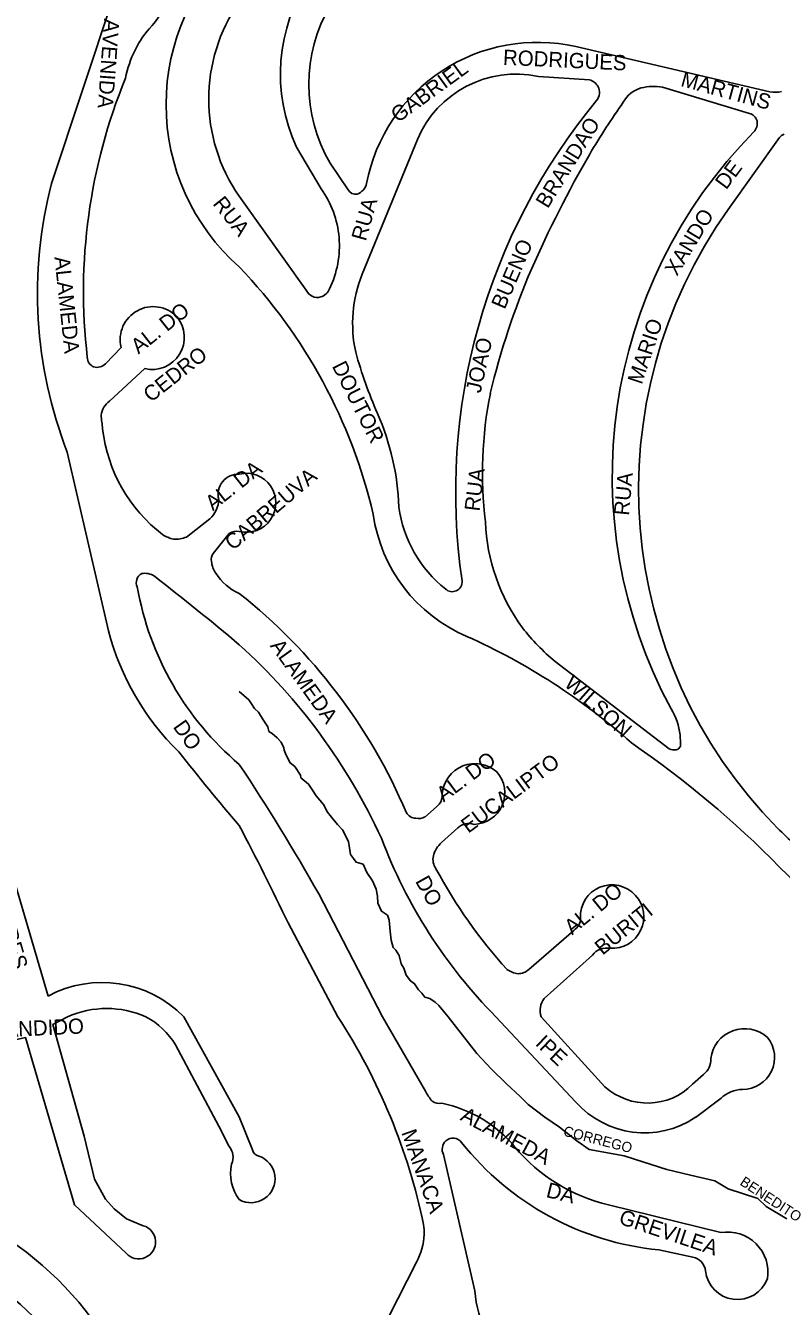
# Model space of a CAD drawing. Extents: x 325709 to 364434, y 7573432 to 7597073.
# Drawn here: x 335997 to 336295, y 7589388 to 7589892 of the extents above; entities that cross this region are included whole.
import ezdxf

# ---------------------------------------------------------------- set-up
doc = ezdxf.new("R2010")
doc.units = 0
for name, color, linetype in [('EDIFIDENTIF', 7, 'Continuous'), ('EDIFOBRAEXIS', 7, 'Continuous'), ('LOGRADOURO', 7, 'Continuous'), ('LOGRADOURO_TEXTO', 7, 'Continuous')]:
    doc.layers.add(name, color=color, linetype=linetype)

msp = doc.modelspace()

# ---------------------------------------------------------------- linework, layer by layer
at = {"layer": 'EDIFOBRAEXIS'}
for points in [[(336081.39, 7589629.94), (336085.14, 7589626.69), (336086.22, 7589625.05), (336087.4, 7589623.24), (336088.99, 7589621.75), (336090.74, 7589618.81), (336092.67, 7589615.99), (336092.98, 7589614.18), (336094.32, 7589613.36), (336096.34, 7589611.69), (336097.93, 7589609.97), (336098.9, 7589607.75), (336099.09, 7589606.85), (336099.51, 7589605.53), (336100.19, 7589604.05), (336101.41, 7589601.82), (336103.2, 7589600.38), (336105.49, 7589596.93), (336105.63, 7589595.96), (336108.66, 7589593.46), (336110.16, 7589591.03), (336111.67, 7589588.83), (336114.53, 7589585.48), (336116.08, 7589582.41), (336118.14, 7589579.82), (336120, 7589577.54), (336121.94, 7589575.46), (336124.31, 7589570.86), (336125.15, 7589565.74), (336126.33, 7589564.21), (336127.31, 7589562.72), (336130.1, 7589561.99), (336131.57, 7589558.67), (336133.73, 7589555.34), (336135.22, 7589552.07), (336135.82, 7589549.33), (336135.93, 7589546.6), (336137.38, 7589543.43), (336139.7, 7589541.86), (336140.37, 7589539.87), (336140.79, 7589535.57), (336141.14, 7589532.03), (336141.9, 7589529.22), (336142.91, 7589528.17), (336144.31, 7589526), (336145.04, 7589522.79), (336146.17, 7589520.97), (336147.03, 7589518.27), (336148.72, 7589516.04), (336150.31, 7589514.93), (336151.89, 7589512.55), (336152.34, 7589512.04), (336153.2, 7589511.21), (336154.4, 7589509.68), (336156.31, 7589509.15), (336158.41, 7589507.71), (336159.92, 7589506.32), (336163.57, 7589501.91)], [(336163.57, 7589501.91), (336174.86, 7589487.44), (336180.52, 7589481.41), (336186.55, 7589475.46), (336191.81, 7589470.56), (336195.05, 7589467.4), (336201.57, 7589462.34), (336207.35, 7589458.48), (336214.11, 7589453.11), (336219.06, 7589449.63), (336232.8, 7589447.12), (336240.17, 7589444.88), (336249.6, 7589441.78), (336258.81, 7589439.61), (336268.48, 7589437.37), (336273.73, 7589434.23), (336285.32, 7589430.36), (336288.59, 7589427.28), (336296.73, 7589422.33)]]:
    msp.add_lwpolyline(points, dxfattribs=at)
at = {"layer": 'LOGRADOURO'}
for p, q in [((336036.96, 7589918.52), (336007.51, 7589829.78)), ((336290.09, 7589865.96), (336213.7, 7589883.71)), ((336199.03, 7589871.94), (336219.1, 7589870.64)), ((336247.83, 7589867.72), (336282.04, 7589857.39)), ((336129.75, 7589794.21), (336151.43, 7589847.12)), ((336273.67, 7589819.61), (336293.91, 7589847.87)), ((336113.62, 7589827.67), (336103.86, 7589844.09)), ((336124.17, 7589827.35), (336117.17, 7589837.78)), ((336081.39, 7589824.79), (336107.75, 7589787.81)), ((336028.72, 7589758.87), (336034.91, 7589765.34)), ((336044.21, 7589756.97), (336030.35, 7589744.23)), ((336013.76, 7589724.06), (336029.96, 7589653.74)), ((336060.66, 7589690.69), (336069.77, 7589697.9)), ((336071.06, 7589684.28), (336077.48, 7589692.15)), ((336250.5, 7589607.31), (336205.62, 7589641.69)), ((336006.18, 7589510.02), (335972.83, 7589623.6)), ((336254.73, 7589612.83), (336254.89, 7589609.4)), ((336154.41, 7589580.52), (336158.99, 7589584.49)), ((336167.34, 7589576.27), (336160.91, 7589570.46)), ((336112.63, 7589550.29), (336137.77, 7589501.91)), ((336100.57, 7589538.82), (336120.16, 7589501.91)), ((336195.24, 7589520.56), (336212.95, 7589535.91)), ((336220.29, 7589526.11), (336201.32, 7589509.11)), ((336059.53, 7589501.91), (336081.39, 7589462.58)), ((336154.63, 7589472.67), (336137.77, 7589501.91)), ((336213.69, 7589468.48), (336182.25, 7589501.91)), ((336200.12, 7589501.91), (336225.21, 7589474.38)), ((336259.68, 7589475.33), (336263.97, 7589479.21)), ((336270.88, 7589469.86), (336260.83, 7589462.33)), ((336081.39, 7589462.58), (336086.58, 7589449.59)), ((336174.09, 7589394.1), (336161.68, 7589447.65)), ((336270.78, 7589416.96), (336226.65, 7589427.93)), ((336246.42, 7589410.14), (336259.81, 7589407.28)), ((336151.11, 7589405.3), (336127.96, 7589359.89))]:
    msp.add_line(p, q, dxfattribs=at)
for points in [[(336043.6, 7589419.68), (336037.09, 7589422.37), (336032.18, 7589426.38), (336028.81, 7589430.18), (336024.52, 7589437.96), (336020.39, 7589454.91), (336008.06, 7589498.84), (336008.06, 7589498.84), (336008.06, 7589498.84), (336013.84, 7589501.91)], [(335997.37, 7589493.75), (336016.56, 7589427.85), (336036.89, 7589408.84)], [(336056.31, 7589490.86), (336073.39, 7589458.91), (336077.39, 7589450.91)]]:
    msp.add_lwpolyline(points, dxfattribs=at)
for centre, radius, start, end in [((336166.19, 7589872.75), 68.6, 87.8571, 204.6939), ((336170.34, 7589868.82), 61.57, 88.9872, 210.2797), ((336138.03, 7589860.91), 85.42, 131.535, 228.465), ((336022.09, 7589913.79), 33.18, 318.8599, 347.2935), ((336136.16, 7589863.02), 66.79, 145.0767, 214.9233), ((336077.64, 7589863.63), 41.67, 137.1711, 169.4546), ((336198.7, 7589816.91), 68.47, 77.344, 169.1103), ((336241.66, 7589787.23), 221.54, 157.7089, 186.6856), ((336190.27, 7589830.68), 42.17, 78.0189, 157.0684), ((336217.77, 7589865.42), 5.38, 29.9312, 75.6922), ((336217.79, 7589865.67), 5.25, 322.4339, 27.6408), ((336242.63, 7589856.24), 11.62, 105.8283, 151.3258), ((336244.33, 7589848.1), 19.93, 79.8666, 104.1265), ((336292.26, 7589878.27), 12.5, 259.9643, 280.7453), ((336408.29, 7589708.37), 241.81, 140.4096, 188.3039), ((336475.01, 7589690.51), 296.97, 144.7691, 149.4714), ((336281.25, 7589853.58), 3.89, 13.9544, 78.2706), ((336420.73, 7589714.6), 192.64, 135.3008, 208.38), ((336279.79, 7589853.59), 5.31, 318.915, 10.0899), ((336296.73, 7589846.1), 3.33, 108.4921, 147.861), ((336622.45, 7589608.78), 465.51, 150.025, 156.263), ((336174.91, 7589786.64), 172.87, 165.5506, 201.223), ((336125.96, 7589831.02), 5.63, 288.3676, 347.9901), ((336082.41, 7589805.33), 38.38, 4.9174, 35.6043), ((336127.07, 7589828.88), 3.27, 207.8129, 281.6869), ((336428.42, 7589709.44), 189.96, 144.5539, 224.5595), ((336082.41, 7589805.33), 38.38, 333.7733, 4.9175), ((335929.63, 7589651.93), 209.93, 13.1386, 43.703), ((336475.71, 7589676.59), 303.9, 156.8306, 166.5613), ((336178.66, 7589774.62), 52.69, 158.1717, 192.2817), ((336112.09, 7589789.74), 4.75, 203.8806, 286.3907), ((336112.07, 7589790.05), 5.06, 285.6413, 340.4987), ((336047.53, 7589768.39), 12.98, 43.7456, 193.5784), ((336047.12, 7589769.3), 12.68, 256.6972, 39.5059), ((336025.76, 7589761.45), 4.14, 180.2947, 246.3557), ((336305.48, 7589813.11), 185.09, 195.5756, 203.4904), ((336025.4, 7589762.14), 4.66, 253.8518, 315.4389), ((336035.11, 7589737.7), 8.08, 126.0701, 173.146), ((336336.6, 7589715.82), 159.58, 168.6519, 186.9068), ((336044.82, 7589699.21), 99.37, 1.9018, 23.8156), ((336155.44, 7589749.21), 128.79, 184.6988, 187.1461), ((336088.71, 7589740.36), 61.47, 186.6941, 232.4137), ((336081.11, 7589707.44), 8.04, 88.0153, 193.9792), ((336084.13, 7589704.18), 11.62, 34.6817, 103.6299), ((336084.13, 7589704.18), 11.62, 256.3701, 34.6817), ((336062.94, 7589705.71), 10.37, 311.161, 358.8636), ((336195.11, 7589708.27), 61.65, 188.041, 246.8988), ((336193.12, 7589709.1), 49.43, 187.6684, 231.8266), ((336254.16, 7589699.83), 76.05, 182.4106, 216.1182), ((336058.9, 7589704.22), 14.74, 238.5514, 256.7485), ((336056.2, 7589702.19), 12.34, 266.8347, 291.1622), ((336080.59, 7589686.47), 6.48, 82.8816, 118.7224), ((336074.77, 7589681.97), 4.37, 148.0638, 191.8247), ((336078.61, 7589681.45), 8.12, 182.624, 218.0221), ((336044.85, 7589672.81), 3.97, 117.5783, 206.2408), ((336044.17, 7589669.25), 7.18, 57.6633, 99.3202), ((335302.9, 7588719.49), 1211.93, 50.0323, 52.06176), ((336089.14, 7589686.75), 19.81, 211.3225, 246.9947), ((336157.46, 7589691.36), 117.93, 189.9147, 229.8354), ((335945.27, 7589496.64), 219.24, 22.9778, 51.6215), ((336165.1, 7589672.74), 3.56, 224.5658, 296.4347), ((336165.29, 7589673.03), 3.75, 291.9257, 6.3699), ((336130.22, 7589680.19), 103.7, 194.7823, 225.5867), ((336264.77, 7589711.88), 91.79, 218.2881, 229.8768), ((335923.21, 7589473.55), 235.73, 24.7228, 47.8537), ((336068.51, 7589422.29), 251.11, 48.2859, 65.9325), ((336231.73, 7589610.66), 23.1, 5.4116, 32.4048), ((336005.62, 7589276.23), 405.11, 33.8552, 55.4102), ((336252.88, 7589609.02), 2.05, 278.9128, 10.7453), ((336799.19, 7590189.04), 943.23, 218.17074, 220.44726), ((336252.3, 7589610.91), 4.02, 243.4301, 282.8885), ((335372.14, 7589131.28), 850.82, 29.50402, 33.52934), ((336174.11, 7589588.65), 12.9, 48.394, 175.8493), ((336173.39, 7589590.04), 12.43, 271.5905, 41.6395), ((336155.13, 7589589.24), 6.12, 309.1203, 3.3067), ((336150.93, 7589584.39), 4.38, 209.5955, 269.207), ((336151.93, 7589585.19), 5.28, 258.4806, 298.0667), ((336171.64, 7589571.73), 6.25, 70.4378, 133.5176), ((335203.98, 7589113.88), 992.19, 25.35875, 27.8328), ((335624.39, 7588878.63), 966.27, 45.6529, 46.20967), ((336326.45, 7589643.62), 202.18, 200.704, 224.4985), ((336167.55, 7589562.87), 10.08, 131.2026, 166.5959), ((336163.59, 7589563.76), 6.02, 166.0332, 216.601), ((336332.54, 7589652.99), 197.02, 208.1094, 222.2442), ((336227.94, 7589541.47), 12.36, 41.5497, 183.2145), ((336228.04, 7589541.25), 12.43, 266.2491, 42.6253), ((336209.91, 7589540.72), 5.69, 302.2534, 0.5595), ((336225.9, 7589522.03), 6.94, 78.948, 143.9638), ((336192.42, 7589528.9), 10.14, 235.5343, 262.0767), ((336191.1, 7589524.73), 5.88, 269.2862, 314.7452), ((336027.5, 7589470.71), 44.72, 44.244, 118.4763), ((336207.49, 7589504.38), 7.78, 142.5127, 198.5155), ((336029.25, 7589467), 38.16, 66.1826, 113.8174), ((335975.4, 7589575.85), 84.99, 240.4522, 284.9781), ((336030.53, 7589475.33), 30.1, 31.0578, 61.9947), ((335917.64, 7589370.56), 241.39, 11.841, 32.9659), ((336280.14, 7589483.86), 13.38, 47.9114, 173.2091), ((336279.41, 7589485.86), 12.52, 269.4856, 39.2717), ((336259.52, 7589485.05), 7.35, 307.3048, 3.0019), ((336171.76, 7589481.09), 19.09, 206.1857, 220.631), ((336241.95, 7589492.93), 24.98, 227.9358, 315.2099), ((336279.55, 7589460.82), 12.52, 91.1337, 133.822), ((336160.3, 7589473.78), 5.95, 239.4181, 277.0304), ((336150.8, 7589418.1), 50.81, 39.8224, 78.3885), ((336240.76, 7589492.23), 36.01, 221.2562, 303.8815), ((336165.78, 7589449.69), 4.58, 132.833, 206.5239), ((336165.49, 7589450.17), 4.04, 34.8394, 134.4109), ((336257.46, 7589522.67), 113.07, 218.3732, 264.3964), ((336072.05, 7589446.58), 6.88, 337.2096, 39.0506), ((336086.04, 7589438.17), 9.43, 240.4221, 71.3445), ((336089.6, 7589450.13), 3.07, 190.196, 259.8426), ((336241.57, 7589493.33), 67.08, 219.5279, 257.1544), ((336094.56, 7589440.1), 16.61, 166.737, 217.5579), ((335914.31, 7589301.66), 136.12, 10.9471, 121.2322), ((335909.28, 7589291.65), 129.67, 14.6428, 113.1055), ((336041.83, 7589413.28), 6.64, 221.921, 74.5017), ((336114.79, 7589415.79), 39.34, 0.6637, 6.2775), ((336273.47, 7589401.35), 15.84, 350.4795, 99.7883), ((336126.61, 7589417.93), 27.57, 332.7354, 356.5113), ((336258.59, 7589401.14), 6.26, 7.2506, 78.7924), ((336277.33, 7589403.22), 12.59, 185.9015, 339.0885), ((336216.9, 7589396.78), 42.89, 183.5865, 279.6441)]:
    msp.add_arc(centre, radius, start, end, dxfattribs=at)

# ---------------------------------------------------------------- texts
at = {"layer": 'EDIFIDENTIF'}
for s, rotation, p in [('CORREGO', 345.4617, (336208.57, 7589455.17)), ('BENEDITO', 326.7068, (336277.97, 7589436))]:
    msp.add_text(s, height=4, rotation=rotation, dxfattribs=at).set_placement(p)
at = {"layer": 'LOGRADOURO_TEXTO'}
for s, rotation, p in [('AVENIDA', 265.8743, (336028.25, 7589894.78)), ('RODRIGUES ', 357.3246, (336185.02, 7589876.55)), ('GABRIEL', 35.9489, (336143.78, 7589853.54)), ('MARTINS', 344.7184, (336254.67, 7589868.27)), ('BRANDAO', 58.3308, (336202.7, 7589819.69)), ('DE', 53.407, (336272.88, 7589827.09)), ('RUA', 308.4414, (336070.7, 7589821.79)), ('RUA', 74.158, (336131.15, 7589806.87)), ('XANDO', 58.9126, (336253.54, 7589793.08)), ('BUENO', 66.8576, (336185.78, 7589780)), ('ALAMEDA', 275.9951, (336008.68, 7589800.84)), ('AL. DO', 38.3423, (336041.75, 7589762.49)), ('MARIO', 71.3318, (336239.64, 7589750.46)), ('CEDRO', 38.3423, (336046.65, 7589743.47)), ('JOAO', 77.5483, (336176.28, 7589747.07)), ('DOUTOR', 296.7913, (336117.71, 7589758.02)), ('AL. DA ', 38.3423, (336071.02, 7589700.79)), ('CABREUVA', 40.464, (336078.89, 7589685.18)), ('RUA', 83.1267, (336175.88, 7589700.63)), ('RUA', 84.6438, (336234.63, 7589698.98)), ('ALAMEDA', 305.6816, (336093.28, 7589647.87)), ('WILSON', 318.1894, (336208.79, 7589632.39)), ('DO', 305.1032, (336055.11, 7589616)), ('AL. DO', 36.6447, (336161.77, 7589586.19)), ('EUCALIPTO', 36.6447, (336171.46, 7589573.91)), ('PALHARES', 286.2383, (335980.67, 7589561.17)), ('DO', 299.2905, (336150.44, 7589555.27)), ('AL. DO ', 39.1286, (336212.29, 7589533.91)), ('BURITI', 39.1286, (336224.26, 7589525.91)), ('MANOEL  CANDIDO', 2.664, (335945.15, 7589491.84)), ('IPE', 316.6352, (336197.49, 7589490.99)), ('ALAMEDA', 332.0367, (336167.95, 7589461.42)), ('MANACA', 289.4222, (336145.08, 7589456.38)), ('DA', 346.2139, (336201.74, 7589431.02)), ('GREVILEA', 341.5552, (336230.29, 7589420.58))]:
    msp.add_text(s, height=6, rotation=rotation, dxfattribs=at).set_placement(p)

doc.saveas('drawing.dxf')
